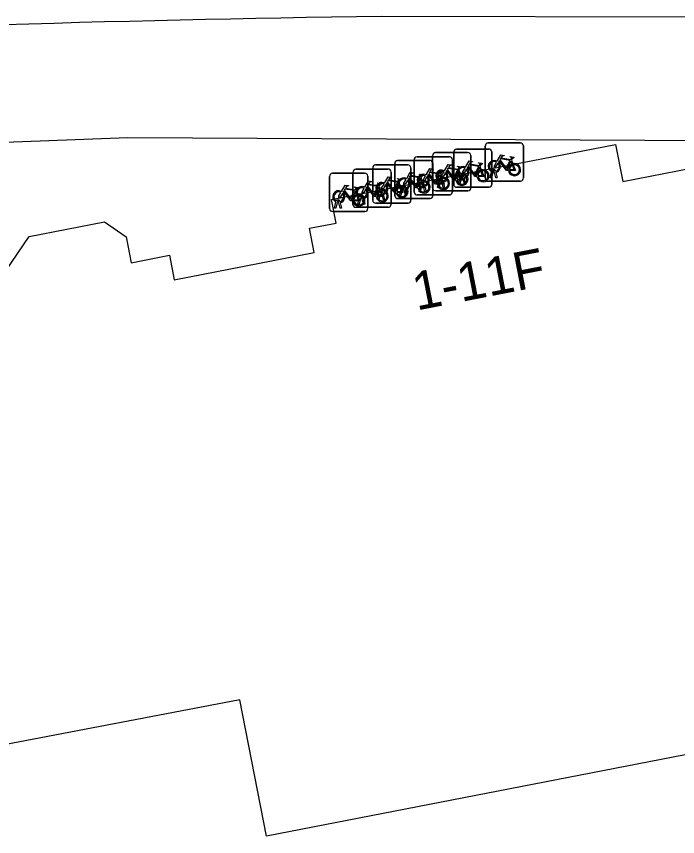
# Model space of a CAD drawing. Extents: x 160379 to 161131, y 383940 to 384849.
# Drawn here: x 160810.62 to 160827.93, y 384801.44 to 384822.92 of the extents above; entities that cross this region are included whole.
import ezdxf

# ---------------------------------------------------------------- set-up
doc = ezdxf.new("R2010")
doc.units = 0
for name, color, linetype in [('IMGEO_Fietsenrek', 7, 'Continuous'), ('IMGEO_Fietspad_open', 7, 'Continuous'), ('IMGEO_Pand', 7, 'Continuous'), ('IMGEO_Pand_nummerreeks', 7, 'Continuous'), ('IMGEO_Voetpad_open', 7, 'Continuous')]:
    doc.layers.add(name, color=color, linetype=linetype)

msp = doc.modelspace()

# ---------------------------------------------------------------- linework, layer by layer
at = {"layer": 'IMGEO_Fietsenrek'}
for p, q in [((160822.889, 384818.679), (160822.889, 384819.52)), ((160822.889, 384819.52), (160822.889, 384818.679)), ((160822.964, 384819.604), (160823.805, 384819.604)), ((160823.805, 384819.604), (160822.964, 384819.604)), ((160823.889, 384819.529), (160823.889, 384818.688)), ((160823.889, 384818.688), (160823.889, 384819.529)), ((160821.513, 384818.427), (160821.513, 384819.268)), ((160821.513, 384819.268), (160821.513, 384818.427)), ((160821.588, 384819.352), (160822.429, 384819.352)), ((160822.429, 384819.352), (160821.588, 384819.352)), ((160822.064, 384818.52), (160822.064, 384819.361)), ((160822.064, 384819.361), (160822.064, 384818.52)), ((160822.139, 384819.445), (160822.98, 384819.445)), ((160822.98, 384819.445), (160822.139, 384819.445)), ((160822.513, 384819.277), (160822.513, 384818.436)), ((160822.513, 384818.436), (160822.513, 384819.277)), ((160823.064, 384819.37), (160823.064, 384818.529)), ((160823.064, 384818.529), (160823.064, 384819.37)), ((160820.52, 384818.223), (160820.52, 384819.064)), ((160820.52, 384819.064), (160820.52, 384818.223)), ((160820.595, 384819.148), (160821.436, 384819.148)), ((160821.436, 384819.148), (160820.595, 384819.148)), ((160821.029, 384818.317), (160821.029, 384819.158)), ((160821.029, 384819.158), (160821.029, 384818.317)), ((160821.104, 384819.242), (160821.945, 384819.242)), ((160821.945, 384819.242), (160821.104, 384819.242)), ((160821.52, 384819.073), (160821.52, 384818.232)), ((160821.52, 384818.232), (160821.52, 384819.073)), ((160822.029, 384819.167), (160822.029, 384818.326)), ((160822.029, 384818.326), (160822.029, 384819.167)), ((160823.576, 384819.153), (160823.612, 384819.058)), ((160819.426, 384817.994), (160819.426, 384818.835)), ((160819.426, 384818.835), (160819.426, 384817.994)), ((160819.501, 384818.919), (160820.342, 384818.919)), ((160820.342, 384818.919), (160819.501, 384818.919)), ((160819.943, 384818.105), (160819.943, 384818.946)), ((160819.943, 384818.946), (160819.943, 384818.105)), ((160820.018, 384819.03), (160820.859, 384819.03)), ((160820.859, 384819.03), (160820.018, 384819.03)), ((160820.426, 384818.844), (160820.426, 384818.003)), ((160820.426, 384818.003), (160820.426, 384818.844)), ((160820.943, 384818.955), (160820.943, 384818.114)), ((160820.943, 384818.114), (160820.943, 384818.955)), ((160822.2, 384818.901), (160822.236, 384818.806)), ((160822.751, 384818.994), (160822.787, 384818.899)), ((160823.016, 384818.688), (160823.055, 384818.848)), ((160823.085, 384818.836), (160823.05, 384818.688)), ((160823.127, 384818.86), (160823.126, 384818.864)), ((160823.168, 384818.688), (160823.134, 384818.83)), ((160823.158, 384818.871), (160823.159, 384818.864)), ((160823.166, 384818.834), (160823.201, 384818.688)), ((160818.815, 384817.886), (160818.815, 384818.727)), ((160818.815, 384818.727), (160818.815, 384817.886)), ((160818.89, 384818.811), (160819.731, 384818.811)), ((160819.731, 384818.811), (160818.89, 384818.811)), ((160819.815, 384818.736), (160819.815, 384817.895)), ((160819.815, 384817.895), (160819.815, 384818.736)), ((160821.207, 384818.697), (160821.243, 384818.602)), ((160821.716, 384818.791), (160821.752, 384818.696)), ((160821.782, 384818.619), (160821.783, 384818.612)), ((160822.191, 384818.529), (160822.23, 384818.689)), ((160822.26, 384818.677), (160822.225, 384818.529)), ((160822.302, 384818.701), (160822.301, 384818.705)), ((160822.343, 384818.529), (160822.309, 384818.671)), ((160822.333, 384818.712), (160822.334, 384818.705)), ((160822.341, 384818.675), (160822.376, 384818.529)), ((160823.05, 384818.688), (160823.016, 384818.688)), ((160823.201, 384818.688), (160823.168, 384818.688)), ((160820.113, 384818.468), (160820.149, 384818.373)), ((160820.63, 384818.579), (160820.666, 384818.484)), ((160820.758, 384818.404), (160820.757, 384818.408)), ((160820.789, 384818.415), (160820.79, 384818.408)), ((160821.156, 384818.326), (160821.195, 384818.486)), ((160821.225, 384818.474), (160821.19, 384818.326)), ((160821.267, 384818.498), (160821.266, 384818.502)), ((160821.308, 384818.326), (160821.274, 384818.468)), ((160821.298, 384818.509), (160821.299, 384818.502)), ((160821.306, 384818.472), (160821.341, 384818.326)), ((160821.64, 384818.436), (160821.679, 384818.596)), ((160821.674, 384818.436), (160821.64, 384818.436)), ((160821.709, 384818.584), (160821.674, 384818.436)), ((160821.751, 384818.608), (160821.75, 384818.612)), ((160821.792, 384818.436), (160821.758, 384818.578)), ((160821.79, 384818.582), (160821.825, 384818.436)), ((160821.825, 384818.436), (160821.792, 384818.436)), ((160822.989, 384818.445), (160822.148, 384818.445)), ((160822.148, 384818.445), (160822.989, 384818.445)), ((160822.225, 384818.529), (160822.191, 384818.529)), ((160822.376, 384818.529), (160822.343, 384818.529)), ((160823.814, 384818.604), (160822.973, 384818.604)), ((160822.973, 384818.604), (160823.814, 384818.604)), ((160819.502, 384818.36), (160819.538, 384818.265)), ((160819.695, 384818.186), (160819.696, 384818.179)), ((160820.07, 384818.114), (160820.109, 384818.274)), ((160820.139, 384818.262), (160820.104, 384818.114)), ((160820.181, 384818.286), (160820.18, 384818.29)), ((160820.222, 384818.114), (160820.188, 384818.256)), ((160820.212, 384818.297), (160820.213, 384818.29)), ((160820.22, 384818.26), (160820.255, 384818.114)), ((160820.647, 384818.232), (160820.686, 384818.392)), ((160820.681, 384818.232), (160820.647, 384818.232)), ((160820.716, 384818.38), (160820.681, 384818.232)), ((160820.799, 384818.232), (160820.765, 384818.374)), ((160820.797, 384818.378), (160820.832, 384818.232)), ((160820.832, 384818.232), (160820.799, 384818.232)), ((160821.954, 384818.242), (160821.113, 384818.242)), ((160821.113, 384818.242), (160821.954, 384818.242)), ((160821.19, 384818.326), (160821.156, 384818.326)), ((160821.341, 384818.326), (160821.308, 384818.326)), ((160822.438, 384818.352), (160821.597, 384818.352)), ((160821.597, 384818.352), (160822.438, 384818.352)), ((160818.942, 384817.895), (160818.981, 384818.055)), ((160819.011, 384818.043), (160818.976, 384817.895)), ((160819.053, 384818.067), (160819.052, 384818.071)), ((160819.094, 384817.895), (160819.06, 384818.037)), ((160819.084, 384818.078), (160819.085, 384818.071)), ((160819.092, 384818.041), (160819.127, 384817.895)), ((160819.553, 384818.003), (160819.592, 384818.163)), ((160819.587, 384818.003), (160819.553, 384818.003)), ((160819.622, 384818.151), (160819.587, 384818.003)), ((160819.664, 384818.175), (160819.663, 384818.179)), ((160819.705, 384818.003), (160819.671, 384818.145)), ((160819.703, 384818.149), (160819.738, 384818.003)), ((160819.738, 384818.003), (160819.705, 384818.003)), ((160820.868, 384818.03), (160820.027, 384818.03)), ((160820.027, 384818.03), (160820.868, 384818.03)), ((160820.104, 384818.114), (160820.07, 384818.114)), ((160820.255, 384818.114), (160820.222, 384818.114)), ((160821.445, 384818.148), (160820.604, 384818.148)), ((160820.604, 384818.148), (160821.445, 384818.148)), ((160819.74, 384817.811), (160818.899, 384817.811)), ((160818.899, 384817.811), (160819.74, 384817.811)), ((160818.976, 384817.895), (160818.942, 384817.895)), ((160819.127, 384817.895), (160819.094, 384817.895)), ((160820.351, 384817.919), (160819.51, 384817.919)), ((160819.51, 384817.919), (160820.351, 384817.919))]:
    msp.add_line(p, q, dxfattribs=at)
for points in [[(160823.202, 384819.13), (160823.297, 384819.294), (160823.383, 384819.28), (160823.385, 384819.271), (160823.329, 384819.26), (160823.302, 384819.215), (160823.558, 384819.174)], [(160822.377, 384818.971), (160822.472, 384819.135), (160822.558, 384819.121), (160822.56, 384819.112), (160822.504, 384819.101), (160822.477, 384819.056), (160822.733, 384819.015)], [(160822.733, 384819.015), (160822.758, 384819.064), (160822.752, 384819.068), (160822.729, 384819.072), (160822.717, 384819.079), (160822.716, 384819.082), (160822.718, 384819.087), (160822.813, 384819.072), (160822.815, 384819.062), (160822.805, 384819.049), (160822.793, 384819.043), (160822.779, 384819.049), (160822.751, 384818.994)], [(160823.223, 384819.078), (160823.171, 384818.988), (160823.131, 384818.963), (160823.132, 384819.01), (160823.187, 384819.104)], [(160823.498, 384818.886), (160823.448, 384818.886), (160823.257, 384819.137), (160823.238, 384819.105)], [(160823.545, 384819.149), (160823.288, 384819.19), (160823.271, 384819.161), (160823.438, 384818.941), (160823.545, 384819.149)], [(160823.593, 384819.051), (160823.563, 384819.128), (160823.454, 384818.91), (160823.497, 384818.91)], [(160823.558, 384819.174), (160823.583, 384819.223), (160823.577, 384819.227), (160823.554, 384819.231), (160823.542, 384819.238), (160823.541, 384819.241), (160823.543, 384819.246), (160823.638, 384819.231), (160823.64, 384819.221), (160823.63, 384819.208), (160823.618, 384819.202), (160823.604, 384819.208), (160823.576, 384819.153)], [(160820.833, 384818.674), (160820.928, 384818.838), (160821.014, 384818.824), (160821.016, 384818.815), (160820.96, 384818.804), (160820.933, 384818.759), (160821.189, 384818.718)], [(160821.342, 384818.768), (160821.437, 384818.932), (160821.523, 384818.918), (160821.525, 384818.909), (160821.469, 384818.898), (160821.442, 384818.853), (160821.698, 384818.812)], [(160821.698, 384818.812), (160821.723, 384818.861), (160821.717, 384818.865), (160821.694, 384818.869), (160821.682, 384818.876), (160821.681, 384818.879), (160821.683, 384818.884), (160821.778, 384818.869), (160821.78, 384818.859), (160821.77, 384818.846), (160821.758, 384818.84), (160821.744, 384818.846), (160821.716, 384818.791)], [(160821.847, 384818.826), (160821.795, 384818.736), (160821.755, 384818.711), (160821.756, 384818.758), (160821.811, 384818.852)], [(160821.826, 384818.878), (160821.921, 384819.042), (160822.007, 384819.028), (160822.009, 384819.019), (160821.953, 384819.008), (160821.926, 384818.963), (160822.182, 384818.922)], [(160822.122, 384818.634), (160822.072, 384818.634), (160821.881, 384818.885), (160821.862, 384818.853)], [(160822.169, 384818.897), (160821.912, 384818.938), (160821.895, 384818.909), (160822.062, 384818.689), (160822.169, 384818.897)], [(160822.217, 384818.799), (160822.187, 384818.876), (160822.078, 384818.658), (160822.121, 384818.658)], [(160822.182, 384818.922), (160822.207, 384818.971), (160822.201, 384818.975), (160822.178, 384818.979), (160822.166, 384818.986), (160822.165, 384818.989), (160822.167, 384818.994), (160822.262, 384818.979), (160822.264, 384818.969), (160822.254, 384818.956), (160822.242, 384818.95), (160822.228, 384818.956), (160822.2, 384818.901)], [(160822.398, 384818.919), (160822.346, 384818.829), (160822.306, 384818.804), (160822.307, 384818.851), (160822.362, 384818.945)], [(160822.673, 384818.727), (160822.623, 384818.727), (160822.432, 384818.978), (160822.413, 384818.946)], [(160822.72, 384818.99), (160822.463, 384819.031), (160822.446, 384819.002), (160822.613, 384818.782), (160822.72, 384818.99)], [(160822.768, 384818.892), (160822.738, 384818.969), (160822.629, 384818.751), (160822.672, 384818.751)], [(160822.702, 384818.751), (160822.822, 384818.75), (160822.778, 384818.864)], [(160822.798, 384818.871), (160822.853, 384818.726), (160822.703, 384818.726)], [(160823.527, 384818.91), (160823.647, 384818.909), (160823.603, 384819.023)], [(160823.623, 384819.03), (160823.678, 384818.885), (160823.528, 384818.885)], [(160820.256, 384818.556), (160820.351, 384818.72), (160820.437, 384818.706), (160820.439, 384818.697), (160820.383, 384818.686), (160820.356, 384818.641), (160820.612, 384818.6)], [(160820.599, 384818.575), (160820.342, 384818.616), (160820.325, 384818.587), (160820.492, 384818.367), (160820.599, 384818.575)], [(160820.612, 384818.6), (160820.637, 384818.649), (160820.631, 384818.653), (160820.608, 384818.657), (160820.596, 384818.664), (160820.595, 384818.667), (160820.597, 384818.672), (160820.692, 384818.657), (160820.694, 384818.647), (160820.684, 384818.634), (160820.672, 384818.628), (160820.658, 384818.634), (160820.63, 384818.579)], [(160820.854, 384818.622), (160820.802, 384818.532), (160820.762, 384818.507), (160820.763, 384818.554), (160820.818, 384818.648)], [(160821.129, 384818.43), (160821.079, 384818.43), (160820.888, 384818.681), (160820.869, 384818.649)], [(160821.176, 384818.693), (160820.919, 384818.734), (160820.902, 384818.705), (160821.069, 384818.485), (160821.176, 384818.693)], [(160821.224, 384818.595), (160821.194, 384818.672), (160821.085, 384818.454), (160821.128, 384818.454)], [(160821.189, 384818.718), (160821.214, 384818.767), (160821.208, 384818.771), (160821.185, 384818.775), (160821.173, 384818.782), (160821.172, 384818.785), (160821.174, 384818.79), (160821.269, 384818.775), (160821.271, 384818.765), (160821.261, 384818.752), (160821.249, 384818.746), (160821.235, 384818.752), (160821.207, 384818.697)], [(160821.363, 384818.716), (160821.311, 384818.626), (160821.271, 384818.601), (160821.272, 384818.648), (160821.327, 384818.742)], [(160821.638, 384818.524), (160821.588, 384818.524), (160821.397, 384818.775), (160821.378, 384818.743)], [(160821.685, 384818.787), (160821.428, 384818.828), (160821.411, 384818.799), (160821.578, 384818.579), (160821.685, 384818.787)], [(160821.733, 384818.689), (160821.703, 384818.766), (160821.594, 384818.548), (160821.637, 384818.548)], [(160821.667, 384818.548), (160821.787, 384818.547), (160821.743, 384818.661)], [(160821.763, 384818.668), (160821.818, 384818.523), (160821.668, 384818.523)], [(160822.151, 384818.658), (160822.271, 384818.657), (160822.227, 384818.771)], [(160822.247, 384818.778), (160822.302, 384818.633), (160822.152, 384818.633)], [(160819.128, 384818.337), (160819.223, 384818.501), (160819.309, 384818.487), (160819.311, 384818.478), (160819.255, 384818.467), (160819.228, 384818.422), (160819.484, 384818.381)], [(160819.484, 384818.381), (160819.509, 384818.43), (160819.503, 384818.434), (160819.48, 384818.438), (160819.468, 384818.445), (160819.467, 384818.448), (160819.469, 384818.453), (160819.564, 384818.438), (160819.566, 384818.428), (160819.556, 384818.415), (160819.544, 384818.409), (160819.53, 384818.415), (160819.502, 384818.36)], [(160819.76, 384818.393), (160819.708, 384818.303), (160819.668, 384818.278), (160819.669, 384818.325), (160819.724, 384818.419)], [(160819.739, 384818.445), (160819.834, 384818.609), (160819.92, 384818.595), (160819.922, 384818.586), (160819.866, 384818.575), (160819.839, 384818.53), (160820.095, 384818.489)], [(160820.035, 384818.201), (160819.985, 384818.201), (160819.794, 384818.452), (160819.775, 384818.42)], [(160820.082, 384818.464), (160819.825, 384818.505), (160819.808, 384818.476), (160819.975, 384818.256), (160820.082, 384818.464)], [(160820.13, 384818.366), (160820.1, 384818.443), (160819.991, 384818.225), (160820.034, 384818.225)], [(160820.095, 384818.489), (160820.12, 384818.538), (160820.114, 384818.542), (160820.091, 384818.546), (160820.079, 384818.553), (160820.078, 384818.556), (160820.08, 384818.561), (160820.175, 384818.546), (160820.177, 384818.536), (160820.167, 384818.523), (160820.155, 384818.517), (160820.141, 384818.523), (160820.113, 384818.468)], [(160820.277, 384818.504), (160820.225, 384818.414), (160820.185, 384818.389), (160820.186, 384818.436), (160820.241, 384818.53)], [(160820.552, 384818.312), (160820.502, 384818.312), (160820.311, 384818.563), (160820.292, 384818.531)], [(160820.647, 384818.477), (160820.617, 384818.554), (160820.508, 384818.336), (160820.551, 384818.336)], [(160820.581, 384818.336), (160820.701, 384818.335), (160820.657, 384818.449)], [(160820.677, 384818.456), (160820.732, 384818.311), (160820.582, 384818.311)], [(160821.158, 384818.454), (160821.278, 384818.453), (160821.234, 384818.567)], [(160821.254, 384818.574), (160821.309, 384818.429), (160821.159, 384818.429)], [(160819.149, 384818.285), (160819.097, 384818.195), (160819.057, 384818.17), (160819.058, 384818.217), (160819.113, 384818.311)], [(160819.424, 384818.093), (160819.374, 384818.093), (160819.183, 384818.344), (160819.164, 384818.312)], [(160819.471, 384818.356), (160819.214, 384818.397), (160819.197, 384818.368), (160819.364, 384818.148), (160819.471, 384818.356)], [(160819.519, 384818.258), (160819.489, 384818.335), (160819.38, 384818.117), (160819.423, 384818.117)], [(160819.453, 384818.117), (160819.573, 384818.116), (160819.529, 384818.23)], [(160819.549, 384818.237), (160819.604, 384818.092), (160819.454, 384818.092)], [(160820.064, 384818.225), (160820.184, 384818.224), (160820.14, 384818.338)], [(160820.16, 384818.345), (160820.215, 384818.2), (160820.065, 384818.2)]]:
    msp.add_lwpolyline(points, dxfattribs=at)
for centre, radius, start, end in [((160822.967, 384819.526), 0.0779, 92.4484, 184.2845), ((160822.967, 384819.526), 0.0779, 92.4484, 184.2845), ((160823.811, 384819.526), 0.0779, 2.4484, 94.2845), ((160823.811, 384819.526), 0.0779, 2.4484, 94.2845), ((160821.591, 384819.274), 0.0779, 92.4484, 184.2845), ((160821.591, 384819.274), 0.0779, 92.4484, 184.2845), ((160822.142, 384819.367), 0.0779, 92.4484, 184.2845), ((160822.142, 384819.367), 0.0779, 92.4484, 184.2845), ((160822.435, 384819.274), 0.0779, 2.4484, 94.2845), ((160822.435, 384819.274), 0.0779, 2.4484, 94.2845), ((160822.986, 384819.367), 0.0779, 2.4484, 94.2845), ((160822.986, 384819.367), 0.0779, 2.4484, 94.2845), ((160820.598, 384819.07), 0.0779, 92.4484, 184.2845), ((160820.598, 384819.07), 0.0779, 92.4484, 184.2845), ((160821.107, 384819.164), 0.0779, 92.4484, 184.2845), ((160821.107, 384819.164), 0.0779, 92.4484, 184.2845), ((160821.442, 384819.07), 0.0779, 2.4484, 94.2845), ((160821.442, 384819.07), 0.0779, 2.4484, 94.2845), ((160821.951, 384819.164), 0.0779, 2.4484, 94.2845), ((160821.951, 384819.164), 0.0779, 2.4484, 94.2845), ((160823.129, 384818.989), 0.159, 62.6766, 242.1369), ((160823.129, 384818.989), 0.129, 63.3192, 238.903), ((160823.129, 384818.989), 0.129, 283.6043, 43.4302), ((160823.129, 384818.989), 0.159, 283.5766, 46.6042), ((160823.656, 384818.905), 0.159, 113.3408, 178.3217), ((160823.656, 384818.905), 0.159, 187.0065, 105.7708), ((160819.504, 384818.841), 0.0779, 92.4484, 184.2845), ((160819.504, 384818.841), 0.0779, 92.4484, 184.2845), ((160820.021, 384818.952), 0.0779, 92.4484, 184.2845), ((160820.021, 384818.952), 0.0779, 92.4484, 184.2845), ((160820.348, 384818.841), 0.0779, 2.4484, 94.2845), ((160820.348, 384818.841), 0.0779, 2.4484, 94.2845), ((160820.865, 384818.952), 0.0779, 2.4484, 94.2845), ((160820.865, 384818.952), 0.0779, 2.4484, 94.2845), ((160821.753, 384818.737), 0.159, 62.6766, 242.1369), ((160821.753, 384818.737), 0.129, 63.3192, 238.903), ((160821.753, 384818.737), 0.159, 283.5766, 46.6042), ((160822.304, 384818.83), 0.159, 62.6766, 242.1369), ((160822.304, 384818.83), 0.129, 63.3192, 238.903), ((160822.304, 384818.83), 0.129, 283.6043, 43.4302), ((160822.304, 384818.83), 0.159, 283.5766, 46.6042), ((160822.831, 384818.746), 0.159, 113.3408, 178.3217), ((160822.831, 384818.746), 0.159, 187.0065, 105.7708), ((160822.831, 384818.746), 0.129, 113.923, 177.9556), ((160822.831, 384818.746), 0.129, 188.6715, 104.5883), ((160823.109, 384818.86), 0.0499, 12.8025, 158.6934), ((160823.129, 384818.989), 0.159, 253.9967, 271.7867), ((160823.109, 384818.86), 0.0174, 12.8025, 163.4502), ((160823.129, 384818.989), 0.129, 253.415, 269.0204), ((160823.656, 384818.905), 0.129, 113.923, 177.9556), ((160823.656, 384818.905), 0.129, 188.6715, 104.5883), ((160818.893, 384818.733), 0.0779, 92.4484, 184.2845), ((160818.893, 384818.733), 0.0779, 92.4484, 184.2845), ((160819.737, 384818.733), 0.0779, 2.4484, 94.2845), ((160819.737, 384818.733), 0.0779, 2.4484, 94.2845), ((160820.76, 384818.533), 0.159, 62.6766, 242.1369), ((160820.76, 384818.533), 0.129, 63.3192, 238.903), ((160820.76, 384818.533), 0.129, 283.6043, 43.4302), ((160820.76, 384818.533), 0.159, 283.5766, 46.6042), ((160821.269, 384818.627), 0.159, 62.6766, 242.1369), ((160821.269, 384818.627), 0.129, 63.3192, 238.903), ((160821.269, 384818.627), 0.129, 283.6043, 43.4302), ((160821.269, 384818.627), 0.159, 283.5766, 46.6042), ((160821.796, 384818.543), 0.159, 113.3408, 178.3217), ((160821.796, 384818.543), 0.159, 187.0065, 105.7708), ((160821.796, 384818.543), 0.129, 113.923, 177.9556), ((160821.796, 384818.543), 0.129, 188.6715, 104.5883), ((160821.733, 384818.608), 0.0499, 12.8025, 158.6934), ((160821.733, 384818.608), 0.0174, 12.8025, 163.4502), ((160821.753, 384818.737), 0.129, 283.6043, 43.4302), ((160822.28, 384818.653), 0.159, 113.3408, 178.3217), ((160822.28, 384818.653), 0.159, 187.0065, 105.7708), ((160822.28, 384818.653), 0.129, 113.923, 177.9556), ((160822.28, 384818.653), 0.129, 188.6715, 104.5883), ((160822.284, 384818.701), 0.0499, 12.8025, 158.6934), ((160822.304, 384818.83), 0.159, 253.9967, 271.7867), ((160822.284, 384818.701), 0.0174, 12.8025, 163.4502), ((160822.304, 384818.83), 0.129, 253.415, 269.0204), ((160822.967, 384818.682), 0.0779, 182.4484, 274.2845), ((160822.967, 384818.682), 0.0779, 182.4484, 274.2845), ((160823.811, 384818.682), 0.0779, 272.4484, 4.2845), ((160823.811, 384818.682), 0.0779, 272.4484, 4.2845), ((160819.666, 384818.304), 0.159, 62.6766, 242.1369), ((160819.666, 384818.304), 0.129, 63.3192, 238.903), ((160819.666, 384818.304), 0.159, 283.5766, 46.6042), ((160820.183, 384818.415), 0.159, 62.6766, 242.1369), ((160820.183, 384818.415), 0.129, 63.3192, 238.903), ((160820.183, 384818.415), 0.129, 283.6043, 43.4302), ((160820.183, 384818.415), 0.159, 283.5766, 46.6042), ((160820.71, 384818.331), 0.159, 113.3408, 178.3217), ((160820.71, 384818.331), 0.159, 187.0065, 105.7708), ((160820.71, 384818.331), 0.129, 113.923, 177.9556), ((160820.71, 384818.331), 0.129, 188.6715, 104.5883), ((160820.74, 384818.404), 0.0499, 12.8025, 158.6934), ((160820.74, 384818.404), 0.0174, 12.8025, 163.4502), ((160820.76, 384818.533), 0.129, 253.415, 269.0204), ((160821.287, 384818.449), 0.159, 113.3408, 178.3217), ((160821.287, 384818.449), 0.159, 187.0065, 105.7708), ((160821.287, 384818.449), 0.129, 113.923, 177.9556), ((160821.287, 384818.449), 0.129, 188.6715, 104.5883), ((160821.249, 384818.498), 0.0499, 12.8025, 158.6934), ((160821.269, 384818.627), 0.159, 253.9967, 271.7867), ((160821.249, 384818.498), 0.0174, 12.8025, 163.4502), ((160821.269, 384818.627), 0.129, 253.415, 269.0204), ((160821.591, 384818.43), 0.0779, 182.4484, 274.2845), ((160821.591, 384818.43), 0.0779, 182.4484, 274.2845), ((160821.753, 384818.737), 0.159, 253.9967, 271.7867), ((160821.753, 384818.737), 0.129, 253.415, 269.0204), ((160822.142, 384818.523), 0.0779, 182.4484, 274.2845), ((160822.142, 384818.523), 0.0779, 182.4484, 274.2845), ((160822.435, 384818.43), 0.0779, 272.4484, 4.2845), ((160822.435, 384818.43), 0.0779, 272.4484, 4.2845), ((160822.986, 384818.523), 0.0779, 272.4484, 4.2845), ((160822.986, 384818.523), 0.0779, 272.4484, 4.2845), ((160819.055, 384818.196), 0.159, 62.6766, 242.1369), ((160819.055, 384818.196), 0.129, 63.3192, 238.903), ((160819.055, 384818.196), 0.129, 283.6043, 43.4302), ((160819.055, 384818.196), 0.159, 283.5766, 46.6042), ((160819.582, 384818.112), 0.159, 113.3408, 178.3217), ((160819.582, 384818.112), 0.159, 187.0065, 105.7708), ((160819.582, 384818.112), 0.129, 113.923, 177.9556), ((160819.582, 384818.112), 0.129, 188.6715, 104.5883), ((160819.646, 384818.175), 0.0499, 12.8025, 158.6934), ((160819.646, 384818.175), 0.0174, 12.8025, 163.4502), ((160819.666, 384818.304), 0.129, 283.6043, 43.4302), ((160820.193, 384818.22), 0.159, 113.3408, 178.3217), ((160820.193, 384818.22), 0.159, 187.0065, 105.7708), ((160820.193, 384818.22), 0.129, 113.923, 177.9556), ((160820.193, 384818.22), 0.129, 188.6715, 104.5883), ((160820.163, 384818.286), 0.0499, 12.8025, 158.6934), ((160820.183, 384818.415), 0.159, 253.9967, 271.7867), ((160820.163, 384818.286), 0.0174, 12.8025, 163.4502), ((160820.183, 384818.415), 0.129, 253.415, 269.0204), ((160820.598, 384818.226), 0.0779, 182.4484, 274.2845), ((160820.598, 384818.226), 0.0779, 182.4484, 274.2845), ((160820.76, 384818.533), 0.159, 253.9967, 271.7867), ((160821.107, 384818.32), 0.0779, 182.4484, 274.2845), ((160821.107, 384818.32), 0.0779, 182.4484, 274.2845), ((160821.442, 384818.226), 0.0779, 272.4484, 4.2845), ((160821.442, 384818.226), 0.0779, 272.4484, 4.2845), ((160821.951, 384818.32), 0.0779, 272.4484, 4.2845), ((160821.951, 384818.32), 0.0779, 272.4484, 4.2845), ((160819.035, 384818.067), 0.0499, 12.8025, 158.6934), ((160819.055, 384818.196), 0.159, 253.9967, 271.7867), ((160819.035, 384818.067), 0.0174, 12.8025, 163.4502), ((160819.055, 384818.196), 0.129, 253.415, 269.0204), ((160819.504, 384817.997), 0.0779, 182.4484, 274.2845), ((160819.504, 384817.997), 0.0779, 182.4484, 274.2845), ((160819.666, 384818.304), 0.159, 253.9967, 271.7867), ((160819.666, 384818.304), 0.129, 253.415, 269.0204), ((160820.021, 384818.108), 0.0779, 182.4484, 274.2845), ((160820.021, 384818.108), 0.0779, 182.4484, 274.2845), ((160820.348, 384817.997), 0.0779, 272.4484, 4.2845), ((160820.348, 384817.997), 0.0779, 272.4484, 4.2845), ((160820.865, 384818.108), 0.0779, 272.4484, 4.2845), ((160820.865, 384818.108), 0.0779, 272.4484, 4.2845), ((160818.893, 384817.889), 0.0779, 182.4484, 274.2845), ((160818.893, 384817.889), 0.0779, 182.4484, 274.2845), ((160819.737, 384817.889), 0.0779, 272.4484, 4.2845), ((160819.737, 384817.889), 0.0779, 272.4484, 4.2845)]:
    msp.add_arc(centre, radius, start, end, dxfattribs=at)
at = {"layer": 'IMGEO_Fietspad_open'}
msp.add_lwpolyline([(160828.218, 384822.899), (160820.181, 384822.92)], dxfattribs=at)
msp.add_arc((160828.728, 384217.243), 605.737, 90.808496, 92.806071, dxfattribs=at)
at = {"layer": 'IMGEO_Pand'}
for points in [[(160810.341, 384816.255), (160810.945, 384817.151), (160812.918, 384817.535), (160813.49, 384817.15), (160813.622, 384816.469), (160814.62, 384816.663), (160814.745, 384816.02), (160818.414, 384816.734), (160818.289, 384817.372), (160818.988, 384817.508), (160818.869, 384818.121), (160826.303, 384819.568), (160826.491, 384818.598), (160828.279, 384818.946)], [(160831.132, 384804.164), (160817.161, 384801.445), (160816.466, 384805.017), (160797.715, 384801.436)]]:
    msp.add_lwpolyline(points, dxfattribs=at)
at = {"layer": 'IMGEO_Voetpad_open'}
msp.add_lwpolyline([(160746.454, 384807.632), (160745.8, 384810.877), (160752.223, 384812.191), (160758.73, 384813.523), (160758.766, 384813.349), (160771.714, 384815.811), (160778.482, 384816.934), (160783.018, 384817.545), (160789.334, 384818.35), (160794.404, 384818.834), (160809.384, 384819.592), (160813.53, 384819.747), (160828.762, 384819.673)], dxfattribs=at)

# ---------------------------------------------------------------- texts
at = {"layer": 'IMGEO_Pand_nummerreeks'}
msp.add_text('1-11F', height=1, rotation=11.0147, dxfattribs=at).set_placement((160821.091, 384815.213))

doc.saveas('drawing.dxf')
